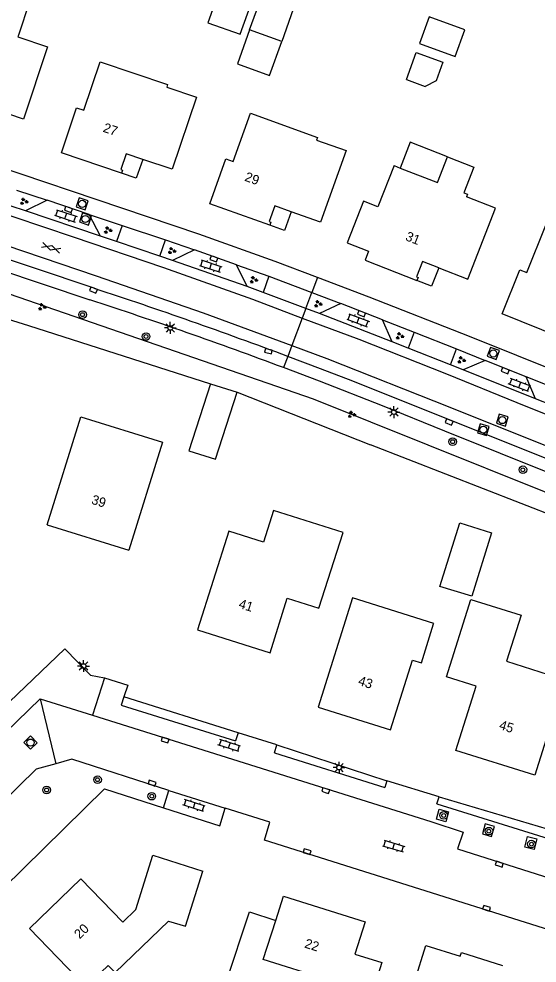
# Model space of a CAD drawing. Extents: x 137999 to 141000, y 397500 to 400501.
# Drawn here: x 138710.9 to 138765.5, y 399938.7 to 400038.2 of the extents above; entities that cross this region are included whole.
import ezdxf

# ---------------------------------------------------------------- set-up
doc = ezdxf.new("R2010")
doc.units = 0
for name, color, linetype in [('gg-afsc-erfafscheiding', 7, 'Continuous'), ('gg-afsc-hekwerk', 7, 'Continuous'), ('gg-afsc-muur', 7, 'Continuous'), ('gg-anno-huisnummerreeks BGT', 7, 'Continuous'), ('gg-bbg-bijgebouw', 7, 'Continuous'), ('gg-bbg-gedigitaliseerde bebouwing', 7, 'Continuous'), ('gg-bbg-gedigitaliseerde bijgebouw', 7, 'Continuous'), ('gg-bbg-hoofdgebouw', 7, 'Continuous'), ('gg-bbg-luifel en loopbrug', 7, 'Continuous'), ('gg-bbg-onder overbouw', 7, 'Continuous'), ('gg-bbg-pand overbouw', 7, 'Continuous'), ('gg-knt-verharding', 7, 'Continuous'), ('gg-knt-verharding nz', 7, 'Continuous'), ('gt-grn-groengrens', 7, 'Continuous'), ('gt-grn-weggrens', 7, 'Continuous'), ('gt-symb-boom', 7, 'Continuous'), ('gt-symb-gesloten verharding', 7, 'Continuous'), ('gt-symb-groenvak', 7, 'Continuous'), ('gt-symb-klinker verharding', 7, 'Continuous'), ('gt-symb-kolk', 7, 'Continuous'), ('gt-symb-lichtmast', 7, 'Continuous'), ('gt-symb-rioolschacht', 7, 'Continuous')]:
    doc.layers.add(name, color=color, linetype=linetype)

# ---------------------------------------------------------------- blocks, each defined once
blk = doc.blocks.new('gt0-GRVAK')
at = {"layer": 'gt-symb-groenvak'}
for p, q in [((-0.11, 0.189), (-0.228, 0.24)), ((-0.182, 0.153), (0.088, 0.153)), ((-0.091, 0.211), (-0.156, 0.322)), ((-0.047, 0.214), (-0.047, 0.393)), ((-0.004, 0.211), (0.061, 0.322)), ((0.015, 0.189), (0.133, 0.24)), ((0.262, -0.052), (0.197, 0.059)), ((0.305, -0.049), (0.305, 0.13)), ((0.349, -0.052), (0.414, 0.059)), ((-0.245, -0.228), (-0.363, -0.177)), ((-0.318, -0.264), (-0.047, -0.264)), ((-0.226, -0.206), (-0.291, -0.095)), ((-0.183, -0.203), (-0.183, -0.024)), ((-0.139, -0.206), (-0.074, -0.095)), ((-0.12, -0.228), (-0.002, -0.177)), ((0.243, -0.074), (0.125, -0.023)), ((0.17, -0.11), (0.441, -0.11)), ((0.368, -0.074), (0.486, -0.023))]:
    blk.add_line(p, q, dxfattribs=at)
blk = doc.blocks.new('gt0-KL1')
at = {"layer": 'gt-symb-klinker verharding'}
for p, q in [((-1.15, 0.3), (1.15, 0.3)), ((-1, -0.3), (-1, 0.3)), ((-0.5, 0.3), (-0.5, 0.45)), ((0, -0.3), (0, 0.3)), ((0.5, 0.3), (0.5, 0.45)), ((1, -0.3), (1, 0.3)), ((-1.15, -0.3), (1.15, -0.3)), ((-0.5, -0.45), (-0.5, -0.3)), ((0.5, -0.45), (0.5, -0.3))]:
    blk.add_line(p, q, dxfattribs=at)
blk = doc.blocks.new('gt0-KOLK')
at = {"layer": 'gt-symb-kolk'}
blk.add_lwpolyline([(0, 0), (0.375, 0), (0.375, 0.4), (-0.375, 0.4), (-0.375, 0), (0, 0)], dxfattribs=at)
blk = doc.blocks.new('gt0-RS')
at = {"layer": 'gt-symb-rioolschacht'}
blk.add_lwpolyline([(-0.5, -0.5), (0.5, -0.5), (0.5, 0.5), (-0.5, 0.5)], close=True, dxfattribs=at)
blk.add_circle((0, 0), 0.375, dxfattribs=at)
blk = doc.blocks.new('gt0-BOOM')
at = {"layer": 'gt-symb-boom'}
for radius in [0.4, 0.2]:
    blk.add_circle((0, 0), radius, dxfattribs=at)
blk = doc.blocks.new('gt0-LMAST')
at = {"layer": 'gt-symb-lichtmast'}
for p, q in [((-0.182, 0.173), (-0.447, 0.438)), ((-0.005, 0.246), (-0.005, 0.621)), ((0.172, 0.173), (0.437, 0.438)), ((-0.255, -0.004), (-0.63, -0.004)), ((-0.182, -0.181), (-0.447, -0.446)), ((-0.005, -0.254), (-0.005, -0.629)), ((0.437, -0.446), (0.172, -0.181)), ((0.245, -0.004), (0.62, -0.004))]:
    blk.add_line(p, q, dxfattribs=at)
blk.add_circle((-0.005, -0.004), 0.25, dxfattribs=at)
blk = doc.blocks.new('gt0-GESVH1')
at = {"layer": 'gt-symb-gesloten verharding'}
for p, q in [((-0.992, -0.261), (0.008, 0.239)), ((0.008, -0.261), (-0.992, 0.239)), ((0.008, 0.239), (1.008, -0.261)), ((1.008, 0.239), (0.008, -0.261))]:
    blk.add_line(p, q, dxfattribs=at)

msp = doc.modelspace()

# ---------------------------------------------------------------- linework, layer by layer
at = {"layer": 'gg-afsc-erfafscheiding'}
msp.add_lwpolyline([(138698.57, 399936.157), (138719.938, 399957.106), (138726.15, 399955.106)], dxfattribs=at)
at = {"layer": 'gg-afsc-hekwerk'}
for p, q in [((138692.543, 400011.827), (138711.916, 400005.881)), ((138711.916, 400005.881), (138731.08, 399999.74))]:
    msp.add_line(p, q, dxfattribs=at)
at = {"layer": 'gg-afsc-muur'}
msp.add_line((138771.762, 399984.011), (138747.949, 399993.31), dxfattribs=at)
at = {"layer": 'gg-bbg-bijgebouw'}
msp.add_line((138731.08, 399999.74), (138733.89, 399998.84), dxfattribs=at)
msp.add_lwpolyline([(138758.59, 399977.36), (138755.25, 399978.41), (138757.34, 399985.09), (138760.68, 399984.04), (138758.59, 399977.36)], dxfattribs=at)
at = {"layer": 'gg-bbg-gedigitaliseerde bebouwing'}
for p, q in [((138750.412, 400022.707), (138751.063, 400022.452)), ((138737.948, 399943.237), (138738.757, 399945.799))]:
    msp.add_line(p, q, dxfattribs=at)
for points in [[(138701.851, 400043.23), (138711.997, 400039.853), (138710.892, 400036.532)], [(138751.063, 400022.452), (138754.974, 400020.92), (138756.034, 400023.628)], [(138756.034, 400023.628), (138758.828, 400022.534), (138757.77, 400019.833), (138758.142, 400019.687), (138758.033, 400019.408)], [(138713.89, 399984.88), (138717.431, 399996.24), (138726.016, 399993.575), (138722.49, 399982.21)], [(138742.51, 399976.11), (138745.041, 399984.088), (138737.734, 399986.396), (138736.677, 399983.051), (138733.021, 399984.206), (138729.73, 399973.83)], [(138754.58, 399974.46), (138754.59, 399974.492), (138746.035, 399977.186), (138742.42, 399965.69)], [(138712.02, 399942.38), (138717.96, 399936.235), (138720.305, 399938.499), (138721.038, 399937.739), (138726.661, 399943.165), (138728.47, 399942.647), (138730.28, 399948.44)], [(138742.22, 399933.49), (138743.333, 399937.011), (138736.648, 399939.124), (138737.948, 399943.237)]]:
    msp.add_lwpolyline(points, dxfattribs=at)
at = {"layer": 'gg-bbg-gedigitaliseerde bijgebouw'}
for p, q in [((138738.582, 400035.783), (138735.193, 400036.996)), ((138751.708, 400031.768), (138753.682, 400031.051)), ((138754.851, 400031.632), (138753.682, 400031.051))]:
    msp.add_line(p, q, dxfattribs=at)
for points in [[(138732.363, 400042.073), (138730.812, 400037.742), (138734.202, 400036.529), (138735.752, 400040.86), (138732.363, 400042.073)], [(138735.193, 400036.996), (138736.406, 400040.385), (138739.796, 400039.172), (138738.582, 400035.783)], [(138754.113, 400038.364), (138753.089, 400035.544), (138756.847, 400034.179), (138757.874, 400037.004), (138754.113, 400038.364)], [(138751.708, 400031.768), (138752.748, 400034.63), (138755.567, 400033.606), (138754.851, 400031.632)], [(138731.08, 399999.74), (138728.81, 399992.677), (138731.624, 399991.791), (138733.89, 399998.84)]]:
    msp.add_lwpolyline(points, dxfattribs=at)
at = {"layer": 'gg-bbg-hoofdgebouw'}
msp.add_line((138713.89, 399984.88), (138722.49, 399982.21), dxfattribs=at)
for points in [[(138710.892, 400036.532), (138710.797, 400036.247), (138713.935, 400035.198), (138711.38, 400027.599), (138708.287, 400028.633)], [(138721.704, 400021.912), (138715.382, 400024.051), (138716.988, 400028.797), (138717.746, 400028.541), (138719.456, 400033.642), (138726.571, 400031.251), (138726.475, 400030.967), (138729.601, 400029.912), (138727.035, 400022.315), (138723.965, 400023.353)], [(138737.32, 400016.443), (138731.025, 400018.696), (138732.713, 400023.413), (138733.466, 400023.143), (138735.303, 400028.217), (138742.362, 400025.682), (138742.261, 400025.4), (138745.376, 400024.279), (138742.656, 400016.754), (138739.578, 400017.855)], [(138750.412, 400022.707), (138748.701, 400018.361), (138747.2, 400018.952), (138745.486, 400014.581), (138747.727, 400013.696)], [(138755.127, 400011.949), (138758.169, 400010.753), (138761.097, 400018.208), (138758.033, 400019.408)], [(138767.992, 400004.605), (138761.789, 400007.088), (138763.651, 400011.739), (138764.394, 400011.442), (138766.38, 400016.435), (138773.346, 400013.668), (138773.235, 400013.389), (138776.3, 400012.16), (138773.337, 400004.717), (138770.301, 400005.932)], [(138747.727, 400013.696), (138747.358, 400012.757), (138752.825, 400010.608)], [(138729.73, 399973.83), (138737.36, 399971.42), (138739.17, 399977.16), (138742.51, 399976.11)], [(138756.92, 399961.14), (138759.05, 399967.91), (138755.93, 399968.89), (138758.51, 399977.04), (138763.79, 399975.37), (138762.26, 399970.52), (138768.41, 399968.58), (138765.24, 399958.53), (138756.92, 399961.14)], [(138742.42, 399965.69), (138750.04, 399963.29), (138752.35, 399970.65), (138753.29, 399970.35), (138754.58, 399974.46)], [(138712.02, 399942.38), (138717.44, 399947.61), (138721.84, 399943.04), (138723.22, 399944.4), (138725, 399950.09), (138730.28, 399948.44)], [(138738.757, 399945.799), (138747.36, 399943.08), (138746.275, 399939.697), (138749.135, 399938.794), (138747.695, 399934.23)], [(138750.591, 399933.365), (138751.74, 399937.12), (138752.6, 399936.86), (138753.76, 399940.58), (138757.37, 399939.46), (138757.5, 399939.87), (138761.82, 399938.49)]]:
    msp.add_lwpolyline(points, dxfattribs=at)
at = {"layer": 'gg-bbg-luifel en loopbrug'}
msp.add_line((138735.181, 399944.148), (138737.948, 399943.237), dxfattribs=at)
for points in [[(138735.193, 400036.996), (138733.912, 400033.418), (138737.302, 400032.205), (138738.582, 400035.783)], [(138756.034, 400023.628), (138752.123, 400025.159), (138751.063, 400022.452)], [(138735.602, 399935.668), (138732.703, 399936.622), (138735.181, 399944.148)]]:
    msp.add_lwpolyline(points, dxfattribs=at)
at = {"layer": 'gg-bbg-onder overbouw'}
for points in [[(138723.965, 400023.353), (138722.204, 400023.949), (138721.64, 400022.282), (138721.81, 400022.224), (138721.704, 400021.912)], [(138739.578, 400017.855), (138737.854, 400018.472), (138737.261, 400016.815), (138737.431, 400016.754), (138737.32, 400016.443)], [(138755.127, 400011.949), (138753.423, 400012.619), (138752.779, 400010.981), (138752.946, 400010.915), (138752.825, 400010.608)]]:
    msp.add_lwpolyline(points, dxfattribs=at)
at = {"layer": 'gg-bbg-pand overbouw'}
for points in [[(138723.965, 400023.353), (138723.271, 400021.38), (138721.704, 400021.912)], [(138739.578, 400017.855), (138738.862, 400015.883), (138737.32, 400016.443)], [(138755.127, 400011.949), (138754.374, 400010.007), (138752.825, 400010.608)]]:
    msp.add_lwpolyline(points, dxfattribs=at)
at = {"layer": 'gg-knt-verharding'}
for p, q in [((138710.672, 400020.132), (138713.877, 400019.056)), ((138711.597, 400017.944), (138710.1, 400018.435)), ((138713.877, 400019.056), (138711.597, 400017.944)), ((138718.306, 400017.562), (138713.877, 400019.056)), ((138719.486, 400015.288), (138711.597, 400017.944)), ((138719.486, 400015.288), (138718.306, 400017.562)), ((138718.306, 400017.562), (138721.767, 400016.416)), ((138721.767, 400016.416), (138721.189, 400014.716)), ((138699.807, 400014.829), (138718.382, 400008.575)), ((138721.189, 400014.716), (138719.486, 400015.288)), ((138725.744, 400013.179), (138721.189, 400014.716)), ((138725.744, 400013.179), (138726.338, 400014.882)), ((138726.338, 400014.882), (138729.39, 400013.827)), ((138729.39, 400013.827), (138727.079, 400012.722)), ((138733.818, 400012.276), (138729.39, 400013.827)), ((138727.079, 400012.722), (138725.744, 400013.179)), ((138734.946, 400009.986), (138727.079, 400012.722)), ((138734.946, 400009.986), (138733.818, 400012.276)), ((138733.818, 400012.276), (138737.241, 400011.064)), ((138737.241, 400011.064), (138736.628, 400009.352)), ((138736.628, 400009.352), (138734.946, 400009.986)), ((138741.118, 400007.667), (138736.628, 400009.352)), ((138741.118, 400007.667), (138741.745, 400009.346)), ((138741.745, 400009.346), (138744.826, 400008.173)), ((138742.563, 400007.129), (138741.118, 400007.667)), ((138744.826, 400008.173), (138742.563, 400007.129)), ((138749.195, 400006.477), (138744.826, 400008.173)), ((138750.222, 400004.15), (138742.563, 400007.129)), ((138750.222, 400004.15), (138749.195, 400006.477)), ((138749.195, 400006.477), (138752.534, 400005.159)), ((138752.534, 400005.159), (138751.892, 400003.495)), ((138751.892, 400003.495), (138750.222, 400004.15)), ((138756.352, 400001.717), (138751.892, 400003.495)), ((138756.352, 400001.717), (138757, 400003.405)), ((138757, 400003.405), (138760.001, 400002.203)), ((138757.693, 400001.203), (138756.352, 400001.717)), ((138760.001, 400002.203), (138757.693, 400001.203)), ((138764.325, 400000.46), (138760.001, 400002.203)), ((138765.312, 399998.154), (138757.693, 400001.203)), ((138765.312, 399998.154), (138764.325, 400000.46)), ((138767.755, 399999.085), (138764.325, 400000.46)), ((138767.112, 399997.44), (138765.312, 399998.154)), ((138709.497, 399963.034), (138713.158, 399966.569)), ((138713.158, 399966.569), (138718.674, 399964.836)), ((138734.003, 399963.001), (138733.734, 399962.142)), ((138738.078, 399961.726), (138734.003, 399963.001)), ((138737.81, 399960.867), (138738.078, 399961.726)), ((138737.81, 399960.867), (138749.445, 399957.23)), ((138714.806, 399959.74), (138713.115, 399959.272)), ((138749.668, 399957.946), (138749.445, 399957.23)), ((138755.147, 399956.233), (138749.668, 399957.946)), ((138726.15, 399955.106), (138726.712, 399956.925)), ((138726.712, 399956.925), (138732.624, 399955.07)), ((138754.923, 399955.517), (138755.147, 399956.233)), ((138754.923, 399955.517), (138768.19, 399951.37))]:
    msp.add_line(p, q, dxfattribs=at)
for points in [[(138718.824, 400009.785), (138699.427, 400016.292), (138680.029, 400022.867), (138679.958, 400022.659), (138679.358, 400022.861), (138679.43, 400023.075), (138672.497, 400025.411)], [(138742.347, 400010.932), (138737.889, 400012.623), (138729.846, 400015.497), (138700.29, 400025.461)], [(138803.583, 399986.563), (138758.375, 400004.713), (138747.79, 400008.866), (138742.347, 400010.932)], [(138803.673, 399976.871), (138801.482, 399977.725), (138774.225, 399988.74), (138746.076, 400000), (138742.655, 400001.32), (138739.228, 400002.615)], [(138778.304, 399983.556), (138779.041, 399985.41), (138755.768, 399994.733), (138749.188, 399997.412), (138742.572, 400000), (138738.786, 400001.433)], [(138709.928, 399966.241), (138715.75, 399971.82), (138718.45, 399969.07), (138719.91, 399968.77)], [(138719.91, 399968.77), (138722.37, 399968.01), (138721.961, 399966.766)], [(138721.961, 399966.766), (138721.68, 399965.91), (138733.734, 399962.142)], [(138718.674, 399964.836), (138754.293, 399953.642), (138757.7, 399952.54), (138757.104, 399950.757), (138766.93, 399947.646)], [(138726.712, 399956.925), (138716.497, 399960.207), (138714.806, 399959.74)], [(138713.115, 399959.272), (138712.719, 399959.163), (138705.416, 399952.03)], [(138726.15, 399955.106), (138732.054, 399953.205), (138732.624, 399955.07)], [(138779.492, 399934.291), (138780.62, 399937.86), (138736.76, 399951.69), (138737.34, 399953.59), (138732.624, 399955.07)], [(138754.868, 399953.901), (138755.165, 399954.939), (138756.156, 399954.656), (138755.859, 399953.618), (138754.868, 399953.901)], [(138759.718, 399952.351), (138760.676, 399952.075), (138760.98, 399953.132), (138760.022, 399953.408), (138759.718, 399952.351)], [(138764.471, 399952.056), (138765.438, 399951.822), (138765.168, 399950.704), (138764.201, 399950.938), (138764.471, 399952.056)]]:
    msp.add_lwpolyline(points, dxfattribs=at)
for centre, radius, start, end in [((138551.395, 399500.706), 535.904, 69.48224, 71.79464), ((138560.52, 399524.862), 508.821, 69.49122, 71.92568)]:
    msp.add_arc(centre, radius, start, end, dxfattribs=at)
at = {"layer": 'gg-knt-verharding nz'}
for p, q in [((138721.767, 400016.416), (138726.338, 400014.882)), ((138737.241, 400011.064), (138741.745, 400009.346)), ((138752.534, 400005.159), (138757, 400003.405))]:
    msp.add_line(p, q, dxfattribs=at)
for points in [[(138672.337, 400030.245), (138675.209, 400029.165), (138678.902, 400027.881), (138688.347, 400024.679), (138697.731, 400021.524), (138707.205, 400018.367), (138716.635, 400015.201), (138726.122, 400011.974), (138735.507, 400008.628), (138740.741, 400006.658)], [(138670.379, 400027.965), (138671.914, 400027.162), (138673.799, 400026.375), (138683.164, 400023.155), (138696.507, 400018.709), (138707.648, 400014.974), (138719.049, 400011.101), (138730.325, 400007.219), (138739.66, 400003.768)], [(138740.741, 400006.658), (138746.692, 400004.419), (138755.938, 400000.769), (138763.329, 399997.779), (138804.311, 399981.37)], [(138739.66, 400003.768), (138743.329, 400002.412), (138756.304, 399997.271), (138774.768, 399989.88), (138784.052, 399986.116), (138795.144, 399981.681), (138804.144, 399978.044)]]:
    msp.add_lwpolyline(points, dxfattribs=at)
at = {"layer": 'gt-grn-groengrens'}
for p, q in [((138734.003, 399963.001), (138721.961, 399966.766)), ((138738.078, 399961.726), (138749.668, 399957.946)), ((138755.147, 399956.233), (138767.489, 399952.607))]:
    msp.add_line(p, q, dxfattribs=at)
msp.add_lwpolyline([(138699.193, 400012.905), (138741.887, 399998.134), (138778.304, 399983.556)], dxfattribs=at)
at = {"layer": 'gt-grn-weggrens'}
for p, q in [((138742.347, 400010.932), (138741.745, 400009.346)), ((138741.118, 400007.667), (138740.741, 400006.658)), ((138740.741, 400006.658), (138739.66, 400003.768)), ((138739.66, 400003.768), (138739.228, 400002.615)), ((138739.228, 400002.615), (138738.786, 400001.433)), ((138733.89, 399998.84), (138747.949, 399993.31)), ((138719.91, 399968.77), (138718.674, 399964.836)), ((138713.158, 399966.569), (138714.806, 399959.74))]:
    msp.add_line(p, q, dxfattribs=at)

# ---------------------------------------------------------------- block references
at = {"layer": 'gt-symb-boom'}
for p in [(138717.612, 400007.013), (138724.296, 400004.712), (138756.585, 399993.638), (138763.98, 399990.683), (138719.191, 399958.051), (138713.827, 399956.968), (138724.903, 399956.319), (138755.639, 399954.29), (138760.398, 399952.637), (138764.879, 399951.271)]:
    msp.add_blockref('gt0-BOOM', p, dxfattribs=at)
at = {"layer": 'gt-symb-gesloten verharding', "rotation": -18.54366933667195}
msp.add_blockref('gt0-GESVH1', (138714.297, 400014.06), dxfattribs=at)
at = {"layer": 'gt-symb-groenvak'}
for p in [(138711.42, 400018.929), (138720.269, 400015.907), (138727.002, 400013.742), (138735.61, 400010.675), (138742.394, 400008.149), (138713.329, 400007.835), (138751.002, 400004.766), (138757.495, 400002.24), (138745.952, 399996.508)]:
    msp.add_blockref('gt0-GRVAK', p, dxfattribs=at)
at = {"layer": 'gt-symb-klinker verharding'}
for p, rotation in [((138715.848, 400017.417), -18.489326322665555), ((138731.099, 400012.12), -18.48932632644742), ((138746.631, 400006.418), -21.226768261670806), ((138763.623, 399999.605), 158.77323173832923), ((138733.053, 399961.645), 161.9999254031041), ((138729.351, 399955.344), 161.9999254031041), ((138750.373, 399951.062), -16.49622422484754)]:
    msp.add_blockref('gt0-KL1', p, dxfattribs=dict(at, rotation=rotation))
at = {"layer": 'gt-symb-kolk'}
for p, rotation in [((138716.186, 400018.278), 161.32941658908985), ((138731.496, 400013.085), 160.78568813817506), ((138718.824, 400009.785), 158.77323174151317), ((138747.046, 400007.307), 158.90078774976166), ((138737.229, 400003.359), 166.46414363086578), ((138762.195, 400001.309), 158.28370952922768), ((138756.28, 399995.902), 158.10284941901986), ((138726.246, 399962.037), -17.40188791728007), ((138724.876, 399957.501), -17.401887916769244), ((138743.165, 399956.719), -17.40188791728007), ((138741.201, 399950.289), -17.40188791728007), ((138761.423, 399948.97), -17.40188791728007), ((138760.098, 399944.33), -17.40188791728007)]:
    msp.add_blockref('gt0-KOLK', p, dxfattribs=dict(at, rotation=rotation))
at = {"layer": 'gt-symb-lichtmast'}
for p in [(138726.859, 400005.622), (138750.401, 399996.762), (138717.717, 399970.021), (138744.628, 399959.329)]:
    msp.add_blockref('gt0-LMAST', p, dxfattribs=at)
at = {"layer": 'gt-symb-rioolschacht'}
for p, rotation in [((138717.577, 400018.678), -19.576725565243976), ((138717.921, 400017.082), -19.576725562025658), ((138760.865, 400002.929), -20.48229688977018), ((138761.817, 399995.912), -17.40188791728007), ((138759.819, 399994.904), -17.401887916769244), ((138712.13, 399961.961), 43.86557836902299)]:
    msp.add_blockref('gt0-RS', p, dxfattribs=dict(at, rotation=rotation))

# ---------------------------------------------------------------- texts
at = {"layer": 'gg-anno-huisnummerreeks BGT'}
for s, rotation, p in [('27', 341.3, (138719.692, 400026.287)), ('29', 340.3, (138734.605, 400021.133)), ('31', 338.5, (138751.536, 400014.876)), ('39', 342.7, (138718.469, 399987.124)), ('41', 342.5, (138733.978, 399976.159)), ('43', 342.5, (138746.559, 399968.056)), ('45', 342.6, (138761.404, 399963.401)), ('20', 43.9, (138717.307, 399941.23)), ('22', 342.5, (138740.914, 399940.398))]:
    msp.add_text(s, height=1, rotation=rotation, dxfattribs=at).set_placement(p)

doc.saveas('drawing.dxf')
